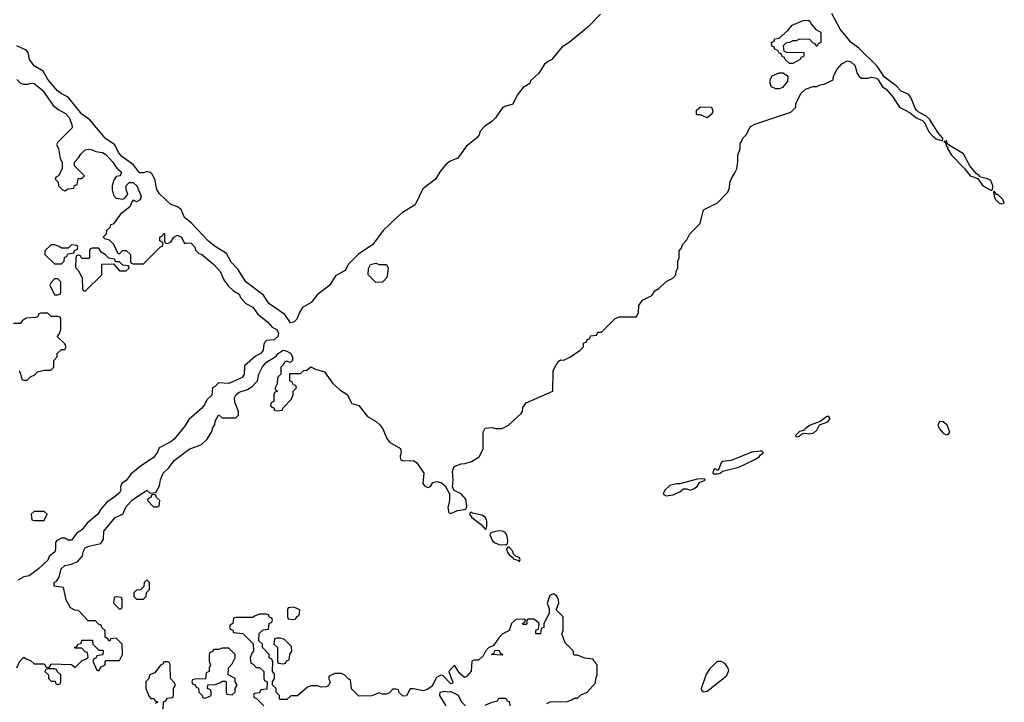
# Model space of a CAD drawing. Header units: inches. Extents: x 2380053 to 2584298, y 380219 to 546618.
# Tile 426 of 656: x 2481126 to 2486888, y 443150 to 447142. Entities that reach past the tile are written whole.
import ezdxf

# ---------------------------------------------------------------- set-up
doc = ezdxf.new("R2010")
doc.units = ezdxf.units.IN
doc.header["$MEASUREMENT"] = 0
doc.layers.add('C4484', color=7, linetype='Continuous')

msp = doc.modelspace()

# ---------------------------------------------------------------- linework, layer by layer
at = {"layer": 'C4484', "color": 2, "elevation": 50}
for points in [[(2481108.4, 443351.6), (2481126, 443390), (2481150, 443414), (2481163.6, 443403.6), (2481190, 443394), (2481210, 443374), (2481270, 443374), (2481278, 443358), (2481290, 443354), (2481302, 443358), (2481310, 443374), (2481430, 443372), (2481450, 443354), (2481490, 443392), (2481526, 443410), (2481522, 443442), (2481510, 443446), (2481490, 443466), (2481450, 443466), (2481446, 443470), (2481462, 443478), (2481466, 443490), (2481486, 443494), (2481490, 443514), (2481552.7, 443512.7), (2481554, 443490), (2481590, 443454), (2481610, 443454), (2481614, 443450), (2481612.7, 443427.3), (2481578, 443422), (2481574, 443410), (2481558, 443402), (2481554, 443390), (2481578, 443338), (2481590, 443334), (2481602, 443358), (2481626, 443370), (2481626, 443390), (2481630, 443394), (2481710, 443394), (2481728, 443430), (2481726, 443490), (2481690, 443526), (2481658, 443522), (2481654, 443510), (2481647.3, 443507.3), (2481642, 443522), (2481626, 443530), (2481626, 443570), (2481607.3, 443587.3), (2481602, 443602), (2481587.3, 443607.3), (2481570, 443626), (2481527.3, 443627.3), (2481470, 443686), (2481448.4, 443688.4), (2481423.1, 443703.1), (2481398, 443750), (2481382, 443822), (2481328.7, 443828.7), (2481328.7, 443850), (2481342, 443858), (2481357.2, 443882.8), (2481369.6, 443930), (2481390, 443950.5), (2481430, 443957.3), (2481466.3, 443973.7), (2481493.2, 444006.8), (2481497.2, 444030), (2481510, 444054), (2481530, 444064), (2481600.4, 444079.6), (2481616.4, 444103.6), (2481619, 444150), (2481684, 444230), (2481729.3, 444250.7), (2481750, 444296), (2481785.8, 444334.2), (2481870, 444391), (2481890, 444374), (2481922, 444378), (2481944.7, 444415.3), (2481949.5, 444450.5), (2481965.2, 444490), (2481998.4, 444521.6), (2482030, 444564.7), (2482118, 444630), (2482190, 444658.8), (2482224, 444690), (2482248.7, 444730), (2482258, 444762), (2482268, 444772), (2482270, 444794), (2482288.7, 444830), (2482294, 444830), (2482310, 444814), (2482390, 444814), (2482406, 444830), (2482406, 444850), (2482385.6, 444905.6), (2482383.7, 444930), (2482392.7, 444950), (2482410, 444964.9), (2482459.5, 444980.5), (2482485.2, 444994.8), (2482518, 445030), (2482525.2, 445070), (2482547, 445113), (2482570, 445139.1), (2482626, 445174), (2482638, 445190), (2482668, 445210), (2482690, 445204.7), (2482711.1, 445191.1), (2482722, 445170), (2482722, 445150), (2482710, 445138), (2482690, 445146), (2482678, 445142), (2482672.7, 445127.3), (2482654, 445110), (2482654, 445070), (2482634, 445050), (2482632.7, 445012.7), (2482622, 444990), (2482622, 444982), (2482634, 444970), (2482618, 444962), (2482614, 444950), (2482614, 444910), (2482598, 444902), (2482594, 444890), (2482598, 444878), (2482612.7, 444872.7), (2482618, 444858), (2482630, 444854), (2482662, 444858), (2482667.3, 444872.7), (2482716.4, 444923.6), (2482726, 444950), (2482726, 444970), (2482746, 444990), (2482742, 445002), (2482727.3, 445007.3), (2482722, 445022), (2482706, 445030), (2482707.3, 445072.7), (2482770, 445074), (2482788.4, 445091.6), (2482807.3, 445092.7), (2482830, 445112), (2482858, 445098), (2482910, 445082.8), (2482957.5, 445017.5), (2482998.5, 444978.5), (2483042.8, 444950), (2483070, 444898), (2483110, 444886), (2483160.7, 444820.7), (2483212.5, 444792.5), (2483232.7, 444772.7), (2483250.8, 444750), (2483273.7, 444693.7), (2483290, 444671.3), (2483354.4, 444634.4), (2483358, 444610), (2483352, 444590), (2483354, 444570), (2483370, 444562), (2483430, 444564.7), (2483450, 444551.3), (2483491.3, 444490), (2483484.7, 444430), (2483495.3, 444415.3), (2483514.6, 444405.4), (2483530, 444411.3), (2483544.5, 444435.5), (2483570, 444442), (2483594.2, 444434.2), (2483616.1, 444416.1), (2483641, 444370), (2483641, 444330), (2483632, 444290), (2483638, 444258), (2483650, 444254), (2483689, 444271), (2483730, 444278), (2483738, 444282), (2483743.1, 444296.9), (2483737.2, 444337.2), (2483710, 444369.2), (2483668.9, 444388.9), (2483659, 444410), (2483662.7, 444450), (2483658, 444502), (2483668.7, 444530), (2483710, 444544.7), (2483733.6, 444546.4), (2483770, 444558), (2483814.6, 444585.4), (2483838, 444630), (2483838, 444730), (2483850, 444754), (2483890, 444758), (2483910, 444752), (2483950, 444752), (2483986, 444770), (2484060.4, 444839.6), (2484068, 444850), (2484070, 444874), (2484090, 444902), (2484246, 444970), (2484248, 445090), (2484276.4, 445143.6), (2484290, 445154), (2484310, 445152), (2484348.9, 445171.1), (2484406, 445210), (2484426, 445230), (2484426, 445250), (2484442, 445258), (2484447.3, 445272.7), (2484462, 445278), (2484467.3, 445292.7), (2484502, 445298), (2484510, 445314), (2484530, 445314), (2484610, 445394), (2484636.4, 445403.6), (2484735.3, 445404.7), (2484748, 445430), (2484748.7, 445470), (2484770, 445502), (2484826, 445530), (2484843.1, 445556.9), (2484866, 445570), (2484910, 445612), (2484948.4, 445631.6), (2484966, 445650), (2484968.4, 445671.6), (2484978, 445690), (2484978, 445730), (2484986, 445750), (2484986, 445790), (2484996.4, 445803.6), (2485006, 445830), (2485030, 445854), (2485048, 445890), (2485108, 445950), (2485128, 446030), (2485210, 446072), (2485270, 446134), (2485280.4, 446159.6), (2485282, 446190), (2485288.7, 446210), (2485310, 446242), (2485322, 446270), (2485328.9, 446311.1), (2485329.1, 446350.9), (2485342, 446390), (2485343.1, 446416.9), (2485358, 446450), (2485378, 446470), (2485403.1, 446516.9), (2485428.9, 446531.1), (2485638, 446602), (2485668, 446630), (2485668.9, 446651.1), (2485698, 446710), (2485724, 446736), (2485770, 446752), (2485790, 446752), (2485810, 446762), (2485834, 446766), (2485886, 446790), (2485888.4, 446811.6), (2485910, 446854), (2485936.4, 446883.6), (2485970, 446901), (2485990, 446896), (2486010, 446878), (2486016, 446870), (2486027.1, 446827.1), (2486038, 446810), (2486050, 446801), (2486090, 446800.7), (2486110, 446807.3), (2486139.9, 446799.9), (2486150.7, 446790.7), (2486174.8, 446750), (2486196, 446736), (2486233.4, 446693.4), (2486274.8, 446630), (2486338, 446598), (2486371, 446570), (2486410.6, 446550.6), (2486420.9, 446540.9), (2486447.2, 446487.2), (2486470, 446460.7), (2486490, 446444.9), (2486526, 446434), (2486528.7, 446450), (2486501.1, 446481.1), (2486450, 446561.2), (2486430, 446578), (2486383.3, 446603.3), (2486373.6, 446613.6), (2486365.4, 446625.4), (2486343.9, 446683.9), (2486330, 446705.2), (2486284.2, 446724.2), (2486254.7, 446754.7), (2486187.2, 446807.2), (2486144.5, 446870), (2486036.6, 446976.6), (2485992.3, 447010), (2485927.1, 447087.1), (2485878.3, 447178.3)], [(2484524.2, 447175.8), (2484450, 447099.5), (2484341, 447010), (2484298.8, 446981.2), (2484241, 446910), (2484219.9, 446900.1), (2484198, 446882), (2484164.7, 446830), (2484115.3, 446784.7), (2484110.8, 446770), (2484073.2, 446746.8), (2484038, 446702), (2484011.8, 446648.2), (2483965.2, 446634.8), (2483950, 446625.2), (2483910, 446569.3), (2483890.3, 446549.7), (2483843.8, 446516.2), (2483821, 446490), (2483814, 446470), (2483798.8, 446450), (2483738.8, 446401.2), (2483690, 446333.2), (2483645.2, 446314.8), (2483621.6, 446298.4), (2483585.8, 446254.2), (2483558.8, 446210), (2483486, 446154), (2483441.1, 446058.9), (2483366, 446014), (2483333.5, 445986.5), (2483254, 445910), (2483191.7, 445828.3), (2483108.7, 445771.3), (2483050, 445713.2), (2483030, 445675.1), (2482974.7, 445645.3), (2482940.7, 445590), (2482866.2, 445533.8), (2482831.9, 445488.1), (2482780.9, 445459.1), (2482765.5, 445434.5), (2482747.3, 445390), (2482730, 445372.7), (2482710, 445369.2), (2482678, 445418), (2482583.3, 445483.3), (2482551.8, 445531.8), (2482449.6, 445609.6), (2482402.4, 445682.4), (2482364.4, 445724.4), (2482335.9, 445775.9), (2482270, 445815.1), (2482230, 445846.6), (2482131.5, 445951.5), (2482090, 445986), (2482070, 446033.2), (2482050, 446047), (2482010, 446062), (2481944.2, 446124.2), (2481927.6, 446150), (2481917, 446210), (2481900.1, 446240.1), (2481890, 446249.3), (2481870, 446255.1), (2481850, 446247.3), (2481827.6, 446247.6), (2481792.9, 446292.9), (2481722.8, 446342.8), (2481705.1, 446365.1), (2481683.7, 446410), (2481627.2, 446447.2), (2481536.9, 446556.9), (2481489.7, 446589.7), (2481410, 446689.2), (2481369.7, 446709.7), (2481347.2, 446727.2), (2481290, 446792.7), (2481262.4, 446842.4), (2481210, 446872.7), (2481182.9, 446910), (2481175.1, 446950), (2481164.8, 446964.8), (2481110, 446989.5)], [(2481110, 446792), (2481131.1, 446771.1), (2481150, 446764.7), (2481174.6, 446765.4), (2481190, 446771.3), (2481211.3, 446770), (2481258.8, 446730), (2481321.6, 446641.6), (2481355.2, 446615.2), (2481393.8, 446593.8), (2481416.3, 446570), (2481432, 446530), (2481434, 446510), (2481350, 446426), (2481342, 446410), (2481354, 446390), (2481362, 446330), (2481374, 446310), (2481374, 446270), (2481354, 446230), (2481338, 446222), (2481334, 446210), (2481351.6, 446191.6), (2481354, 446170), (2481374, 446150), (2481390, 446142), (2481410, 446154), (2481442, 446158), (2481447.3, 446172.7), (2481462, 446178), (2481467.3, 446212.7), (2481490, 446214), (2481506, 446230), (2481447.3, 446287.3), (2481446, 446310), (2481470, 446334), (2481483.1, 446356.9), (2481510, 446382), (2481530, 446384.7), (2481550, 446382), (2481571.6, 446371.6), (2481610, 446366), (2481630, 446354.8), (2481671, 446310), (2481694.8, 446274.8), (2481722, 446250), (2481714, 446230), (2481690, 446226), (2481676.9, 446203.1), (2481667.1, 446172.9), (2481666.8, 446146.8), (2481675.3, 446115.3), (2481690, 446098), (2481730, 446092), (2481740.4, 446099.6), (2481758, 446122), (2481749, 446149), (2481748.9, 446171.1), (2481766, 446190), (2481790, 446190.8), (2481810.7, 446170), (2481836, 446110), (2481830.9, 446089.1), (2481810, 446078), (2481790, 446086), (2481782, 446078), (2481771.1, 446048.9), (2481715.3, 446004.7), (2481672.7, 445947.3), (2481658, 445942), (2481652.7, 445927.3), (2481634, 445910), (2481632.7, 445887.3), (2481614, 445870), (2481622, 445862), (2481650, 445854), (2481674, 445830), (2481698, 445778), (2481710, 445774), (2481728, 445792), (2481750, 445792), (2481774, 445770), (2481774, 445730), (2481778, 445718), (2481790, 445714), (2481850, 445714), (2481950, 445814), (2481962, 445818), (2481966, 445830), (2481962, 445842), (2481946, 445850), (2481946, 445870), (2481962, 445878), (2481970, 445894), (2481974, 445890), (2481974, 445850), (2481978, 445838), (2481990, 445834), (2482010, 445842), (2482028.7, 445871.3), (2482050, 445882), (2482072, 445870), (2482090, 445834), (2482102, 445838), (2482130, 445836), (2482150, 445811.3), (2482155.3, 445795.3), (2482175.3, 445775.3), (2482190, 445770.8), (2482262.8, 445710), (2482298.8, 445670), (2482320.7, 445620.7), (2482345.4, 445585.4), (2482376.9, 445556.9), (2482410, 445538), (2482418, 445518), (2482450, 445482), (2482490, 445462), (2482519.6, 445419.6), (2482575.9, 445375.9), (2482604.1, 445344.1), (2482631, 445330), (2482640.7, 445310), (2482637.3, 445290), (2482616, 445270), (2482570, 445265.2), (2482562, 445258), (2482555.2, 445244.8), (2482550.3, 445209.7), (2482536.3, 445190), (2482505.8, 445174.2), (2482441.4, 445118.6), (2482439.5, 445070), (2482428, 445050), (2482350, 445014), (2482290, 445018), (2482270, 444998), (2482254, 444990), (2482250, 444946), (2482221.4, 444918.6), (2482206.8, 444890), (2482190, 444869.2), (2482115.5, 444804.5), (2482090, 444764), (2482030.6, 444690), (2482010, 444672.7), (2481942, 444638), (2481930, 444608.7), (2481910, 444581.2), (2481831.3, 444530), (2481776.3, 444483.7), (2481750.8, 444450), (2481724.7, 444430), (2481716, 444410), (2481717.3, 444390), (2481710, 444375.3), (2481670, 444341.2), (2481637.3, 444322.7), (2481600.4, 444279.6), (2481582.8, 444250), (2481521.7, 444198.3), (2481490, 444159.3), (2481461.1, 444138.9), (2481430, 444099), (2481410, 444099), (2481390, 444109.2), (2481370, 444109.2), (2481342.8, 444097.2), (2481336, 444084), (2481336.3, 444050), (2481330.7, 444030), (2481298, 444002), (2481290, 443982), (2481236, 443930), (2481182, 443890), (2481150, 443884), (2481116, 443864)], [(2481122, 445090), (2481131.3, 445071.3), (2481138, 445038), (2481150, 445034), (2481170, 445034), (2481190, 445054), (2481214.6, 445065.4), (2481230, 445082), (2481270, 445092), (2481307.3, 445092.7), (2481326, 445110), (2481326, 445150), (2481346, 445170), (2481346, 445190), (2481370, 445214), (2481390, 445214), (2481398, 445230), (2481390, 445246), (2481346, 445290), (2481356.4, 445303.6), (2481366, 445330), (2481366, 445390), (2481362, 445402), (2481350, 445406), (2481310, 445406), (2481290, 445426), (2481250, 445426), (2481238, 445422), (2481232.7, 445407.3), (2481219.6, 445400.4), (2481163.6, 445396.4), (2481139.6, 445380.4), (2481130, 445366), (2481090, 445366)], [(2484210, 443142), (2484230, 443152), (2484330, 443154), (2484356.4, 443163.6), (2484370, 443174), (2484390, 443174), (2484410, 443194), (2484446, 443210), (2484496.4, 443263.6), (2484498, 443290), (2484506, 443310), (2484506, 443370), (2484486, 443390), (2484482, 443402), (2484432.7, 443407.3), (2484390, 443426), (2484370, 443426), (2484366, 443430), (2484366, 443450), (2484318, 443498), (2484298, 443550), (2484306, 443570), (2484306, 443650), (2484266, 443690), (2484280.9, 443730), (2484279.5, 443750), (2484269.3, 443770), (2484250, 443784.5), (2484230, 443776), (2484226.4, 443770), (2484213.4, 443730), (2484223.6, 443696.4), (2484224.7, 443670), (2484194, 443610), (2484192.7, 443587.3), (2484178, 443582), (2484174, 443550), (2484146, 443550), (2484147.3, 443572.7), (2484162, 443578), (2484166, 443610), (2484136.4, 443636.4), (2484103.6, 443636.4), (2484094, 443630), (2484094, 443610), (2484090, 443606), (2484070, 443606), (2484068, 443610), (2484082, 443618), (2484086, 443630), (2484076.4, 443636.4), (2484030, 443634), (2484004.7, 443610), (2483990.8, 443569.2), (2483950, 443548), (2483930, 443528), (2483898, 443482), (2483870, 443468), (2483852, 443450), (2483839.1, 443420.9), (2483810, 443397.2), (2483784.5, 443395.5), (2483772, 443390), (2483767.1, 443332.9), (2483739.8, 443300.2), (2483730, 443295.3), (2483700.7, 443320.7), (2483670, 443368), (2483638, 443330), (2483656, 443276), (2483662, 443270), (2483658, 443262), (2483650, 443258), (2483604, 443304), (2483590, 443309), (2483565.8, 443294.2), (2483538, 443242), (2483510, 443224), (2483490, 443218), (2483431, 443229), (2483411.6, 443228.4), (2483390, 443188), (2483370, 443186), (2483347.3, 443207.3), (2483342, 443222), (2483330, 443226), (2483310, 443226), (2483290, 443206), (2483270, 443198), (2483250, 443198), (2483230, 443206), (2483187.3, 443187.3), (2483110, 443186), (2483068.4, 443228.4), (2483062, 443282), (2483050, 443286), (2483028.4, 443308.4), (2483010, 443318), (2482970, 443318), (2482938, 443302), (2482934, 443290), (2482942, 443270), (2482939.6, 443260.4), (2482932.7, 443247.3), (2482919.6, 443240.4), (2482890, 443238), (2482870, 443246), (2482830, 443246), (2482810, 443238), (2482751.6, 443188.4), (2482712.7, 443187.3), (2482690, 443166), (2482650, 443166), (2482646, 443170), (2482646, 443190), (2482626, 443210), (2482626, 443230), (2482606, 443250), (2482606, 443270), (2482618, 443290), (2482616.4, 443316.4), (2482606, 443330), (2482607.3, 443387.3), (2482602, 443402), (2482586, 443410), (2482586, 443430), (2482546, 443470), (2482546, 443490), (2482526, 443510), (2482527.3, 443552.7), (2482550, 443574), (2482582, 443578), (2482586, 443610), (2482602, 443618), (2482606, 443630), (2482602, 443642), (2482587.3, 443647.3), (2482582, 443662), (2482570, 443666), (2482530, 443666), (2482503.6, 443656.4), (2482490, 443646), (2482390, 443646), (2482378, 443642), (2482374, 443610), (2482358, 443602), (2482354, 443590), (2482358, 443578), (2482372.7, 443572.7), (2482378, 443558), (2482432.7, 443552.7), (2482492.7, 443492.7), (2482494, 443450), (2482483.6, 443436.4), (2482474, 443410), (2482478, 443378), (2482492.7, 443372.7), (2482510, 443354), (2482530, 443354), (2482554, 443330), (2482554, 443290), (2482558, 443278), (2482574, 443270), (2482572.7, 443227.3), (2482538, 443222), (2482530, 443206), (2482498, 443202), (2482494, 443190), (2482498, 443178), (2482512.7, 443172.7), (2482554, 443130)], [(2481966, 443110), (2481967.3, 443152.7), (2481982, 443158), (2481990, 443174), (2482022, 443178), (2482026, 443190), (2482026, 443230), (2482038, 443250), (2482030, 443266), (2482008.4, 443288.4), (2482007.3, 443367.3), (2482002, 443382), (2481990, 443386), (2481970, 443386), (2481964.7, 443375.3), (2481950, 443368), (2481916.9, 443323.1), (2481884.7, 443310), (2481882, 443290), (2481864.7, 443270), (2481864.7, 443230), (2481883.6, 443183.6), (2481892.7, 443172.7), (2481911.6, 443171.6), (2481918, 443158), (2481934, 443150), (2481918, 443142)], [(2483622, 443130), (2483584, 443190), (2483586, 443210), (2483610, 443214.8), (2483630, 443211), (2483650, 443214), (2483691.3, 443191.3), (2483710, 443154), (2483734, 443130)], [(2483850, 443134), (2483888.4, 443151.6), (2483922, 443158), (2483930, 443174), (2483970, 443174), (2483978, 443158), (2483992.7, 443152.7), (2483994, 443130)]]:
    msp.add_lwpolyline(points, dxfattribs=at)
at = {"layer": 'C4484', "color": 2}
for points, elevation in [([(2485790, 446986), (2485782, 447002), (2485767.3, 447007.3), (2485750, 447026), (2485690, 447028), (2485670, 447018), (2485650, 447018), (2485631.6, 447008.4), (2485610, 447006), (2485594, 446990), (2485598, 446958), (2485612.7, 446952.7), (2485714, 446950), (2485714, 446930), (2485710, 446926), (2485698, 446922), (2485694, 446910), (2485650, 446886), (2485630, 446886), (2485606, 446910), (2485602, 446922), (2485590, 446926), (2485582, 446942), (2485570, 446946), (2485562, 446962), (2485546, 446970), (2485542, 446982), (2485527.3, 446987.3), (2485526, 447010), (2485542, 447018), (2485546, 447030), (2485570, 447034), (2485620.4, 447079.6), (2485646, 447110), (2485710, 447138), (2485739.6, 447139.6), (2485750, 447134), (2485756.9, 447116.9), (2485784.7, 447084.7), (2485814, 447070), (2485814, 447010), (2485798, 447002)], 50), ([(2485550, 446738), (2485526, 446750), (2485518, 446770), (2485518, 446790), (2485530, 446814), (2485570, 446832), (2485591.6, 446831.6), (2485616.9, 446816.9), (2485622, 446810), (2485619.6, 446780.4), (2485590, 446746), (2485570, 446738)], 50), ([(2485150, 446568), (2485110, 446586), (2485090, 446586), (2485086, 446590), (2485087.3, 446612.7), (2485110, 446632), (2485174, 446630), (2485182, 446610), (2485179.6, 446600.4), (2485172.7, 446587.3)], 50), ([(2486550, 446433.2), (2486534, 446430), (2486544.7, 446424.7), (2486550, 446402), (2486556.9, 446396.9), (2486556, 446390), (2486578.8, 446350), (2486653.4, 446273.4), (2486688.7, 446228.7), (2486732.7, 446212.7), (2486762.8, 446170), (2486810, 446146), (2486815.3, 446144.7), (2486818, 446150), (2486820.9, 446170), (2486810, 446201.2), (2486790, 446212.3), (2486743.1, 446223.1), (2486742, 446230), (2486723.7, 446243.7), (2486687, 446287), (2486650, 446357.2), (2486567.3, 446407.3), (2486556.4, 446416.4)], 50), ([(2486830, 446138), (2486824.7, 446135.3), (2486827.7, 446110), (2486836, 446090), (2486858, 446070), (2486870, 446065.5), (2486888, 446070), (2486879.3, 446090), (2486850, 446119.3), (2486840.9, 446120.9)], 50), ([(2481430, 445826), (2481410, 445806), (2481370, 445806), (2481356.4, 445816.4), (2481330, 445826), (2481310, 445826), (2481274, 445790), (2481274, 445770), (2481330, 445714), (2481370, 445714), (2481386, 445730), (2481387.3, 445752.7), (2481402, 445758), (2481407.3, 445772.7), (2481442, 445778), (2481447.3, 445792.7), (2481462, 445798), (2481466, 445810), (2481462, 445822)], 50), ([(2481590, 445806), (2481550, 445806), (2481538, 445802), (2481534, 445790), (2481534, 445750), (2481530, 445746), (2481490, 445746), (2481482, 445762), (2481470, 445766), (2481458, 445762), (2481454, 445750), (2481452.7, 445692.7), (2481471.6, 445671.6), (2481491.6, 445631.6), (2481494, 445570), (2481498, 445558), (2481510, 445554), (2481606, 445650), (2481607.3, 445712.7), (2481674, 445714), (2481710, 445674), (2481750, 445674), (2481766, 445690), (2481762, 445702), (2481730, 445706), (2481710, 445726), (2481686, 445726), (2481682, 445742), (2481647.3, 445747.3), (2481626, 445770), (2481602, 445782)], 50), ([(2483210, 445606), (2483166, 445650), (2483167.3, 445687.3), (2483178, 445710), (2483210, 445718), (2483230, 445711.3), (2483272, 445710), (2483282, 445690), (2483276.9, 445643.1), (2483271.1, 445628.9), (2483250, 445608)], 50), ([(2481350, 445626), (2481330, 445626), (2481310, 445606), (2481302, 445590), (2481330, 445534), (2481350, 445534), (2481362, 445538), (2481366, 445550), (2481366, 445610)], 50), ([(2485862, 444822), (2485850, 444822), (2485810, 444793.2), (2485752, 444770), (2485722, 444750), (2485718, 444742), (2485690, 444734), (2485666, 444710), (2485670, 444702), (2485690, 444706), (2485702, 444718), (2485716.4, 444723.6), (2485750, 444721), (2485773.6, 444726.4), (2485790, 444742), (2485807.3, 444772.7), (2485855.3, 444790), (2485868, 444810)], 50), ([(2486508.2, 444791.8), (2486499.3, 444770), (2486508.2, 444750), (2486530, 444724.9), (2486550, 444714), (2486561.2, 444718.8), (2486569.2, 444730), (2486554, 444770), (2486530, 444789.5)], 50), ([(2485459, 444619), (2485410, 444612.7), (2485290, 444564), (2485241, 444559), (2485232, 444550), (2485214, 444506), (2485195.3, 444515.3), (2485186.8, 444510), (2485182, 444490), (2485185.4, 444485.4), (2485210, 444486), (2485226, 444490), (2485238, 444502), (2485334.5, 444525.5), (2485428.7, 444570), (2485454.2, 444585.8), (2485462, 444598), (2485478, 444610), (2485470, 444618)], 50), ([(2485117.2, 444457.2), (2485090, 444455.1), (2484990, 444428), (2484970, 444428.7), (2484930, 444419), (2484902, 444390), (2484892, 444370), (2484910, 444358), (2484950, 444362.8), (2484990, 444381), (2485010, 444398), (2485030, 444398), (2485050, 444391.3), (2485070, 444398), (2485090, 444412), (2485104.7, 444435.3), (2485138, 444450), (2485134.6, 444454.6)], 50), ([(2481910, 444366), (2481898, 444362), (2481892.7, 444347.3), (2481878, 444342), (2481874, 444330), (2481910, 444294), (2481930, 444294), (2481942, 444298), (2481946, 444330), (2481927.3, 444347.3), (2481922, 444362)], 50), ([(2481270, 444266), (2481210, 444266), (2481194, 444250), (2481198, 444218), (2481210, 444214), (2481270, 444214), (2481286, 444250)], 50), ([(2483770, 444262), (2483762, 444258), (2483758, 444250), (2483771.3, 444230), (2483826, 444190), (2483850, 444162), (2483856.4, 444163.6), (2483859.3, 444180.7), (2483859.5, 444210), (2483851.7, 444231.7), (2483830, 444243.7), (2483776.5, 444256.5)], 50), ([(2483930, 444153.3), (2483894, 444146), (2483881, 444139), (2483878, 444130), (2483893.7, 444093.7), (2483904, 444084), (2483930, 444073.4), (2483970, 444071), (2483980.4, 444079.6), (2483982.7, 444097.3), (2483977.6, 444130), (2483964.2, 444144.2), (2483950, 444151.6)], 50), ([(2483990, 444058), (2483982, 444058), (2483974, 444046), (2483978, 444030), (2483990, 444012), (2484014, 443994), (2484014, 443990), (2484042, 443982), (2484050, 443974), (2484055.3, 443984.7), (2484050, 443995.3), (2484026, 444006), (2484016.4, 444016.4), (2484010, 444035.3)], 50), ([(2481870, 443866), (2481854, 443850), (2481852.7, 443827.3), (2481832.7, 443807.3), (2481810, 443806), (2481794, 443790), (2481794, 443770), (2481810, 443754), (2481850, 443754), (2481866, 443770), (2481867.3, 443792.7), (2481886, 443810), (2481886, 443850)], 50), ([(2481690, 443766), (2481678, 443762), (2481674, 443730), (2481710, 443694), (2481722, 443698), (2481726, 443710), (2481726, 443750), (2481722, 443762)], 50), ([(2482730, 443706), (2482698, 443702), (2482694, 443690), (2482694, 443650), (2482698, 443638), (2482730, 443634), (2482742, 443638), (2482747.3, 443652.7), (2482762, 443658), (2482766, 443690)], 50), ([(2482650, 443526), (2482630, 443526), (2482618, 443522), (2482614, 443490), (2482634, 443470), (2482634, 443390), (2482638, 443378), (2482670, 443374), (2482682, 443378), (2482687.3, 443392.7), (2482702, 443398), (2482706, 443430), (2482718, 443450), (2482716.4, 443476.4), (2482676.4, 443516.4)], 50), ([(2482350, 443466), (2482310, 443466), (2482290, 443458), (2482262, 443458), (2482250, 443446), (2482238, 443442), (2482234, 443430), (2482234, 443390), (2482242, 443370), (2482234, 443350), (2482234, 443330), (2482218, 443322), (2482212.7, 443287.3), (2482150, 443286), (2482138, 443282), (2482134, 443270), (2482138, 443258), (2482152.7, 443252.7), (2482158, 443238), (2482172.7, 443232.7), (2482174, 443210), (2482192.7, 443192.7), (2482198, 443178), (2482210, 443174), (2482230, 443182), (2482246, 443190), (2482246, 443210), (2482242, 443222), (2482226, 443230), (2482227.3, 443252.7), (2482270, 443254), (2482296.4, 443263.6), (2482310, 443274), (2482330, 443274), (2482334, 443270), (2482334, 443210), (2482338, 443198), (2482370, 443194), (2482386, 443210), (2482386, 443230), (2482398, 443250), (2482386, 443270), (2482386, 443290), (2482346, 443310), (2482348.4, 443351.6), (2482370, 443374), (2482378, 443390), (2482386, 443410), (2482386, 443430)], 50), ([(2483950, 443426), (2483888, 443430), (2483902, 443438), (2483907.3, 443452.7), (2483930, 443454), (2483938, 443438), (2483954, 443430)], 50), ([(2485130, 443209), (2485118, 443218), (2485115.3, 443230), (2485144, 443310), (2485169.4, 443350.6), (2485210, 443391.3), (2485230, 443391), (2485250, 443378.8), (2485270.5, 443350.5), (2485273.7, 443333.7), (2485259.9, 443300.1), (2485150, 443214)], 46), ([(2481330, 443346), (2481290, 443346), (2481278, 443342), (2481274, 443330), (2481294, 443310), (2481294, 443290), (2481310, 443274), (2481332.7, 443272.7), (2481338, 443258), (2481350, 443254), (2481362, 443258), (2481366, 443270), (2481366, 443310), (2481347.3, 443327.3), (2481342, 443342)], 50)]:
    msp.add_lwpolyline(points, close=True, dxfattribs=dict(at, elevation=elevation))

doc.saveas('drawing.dxf')
